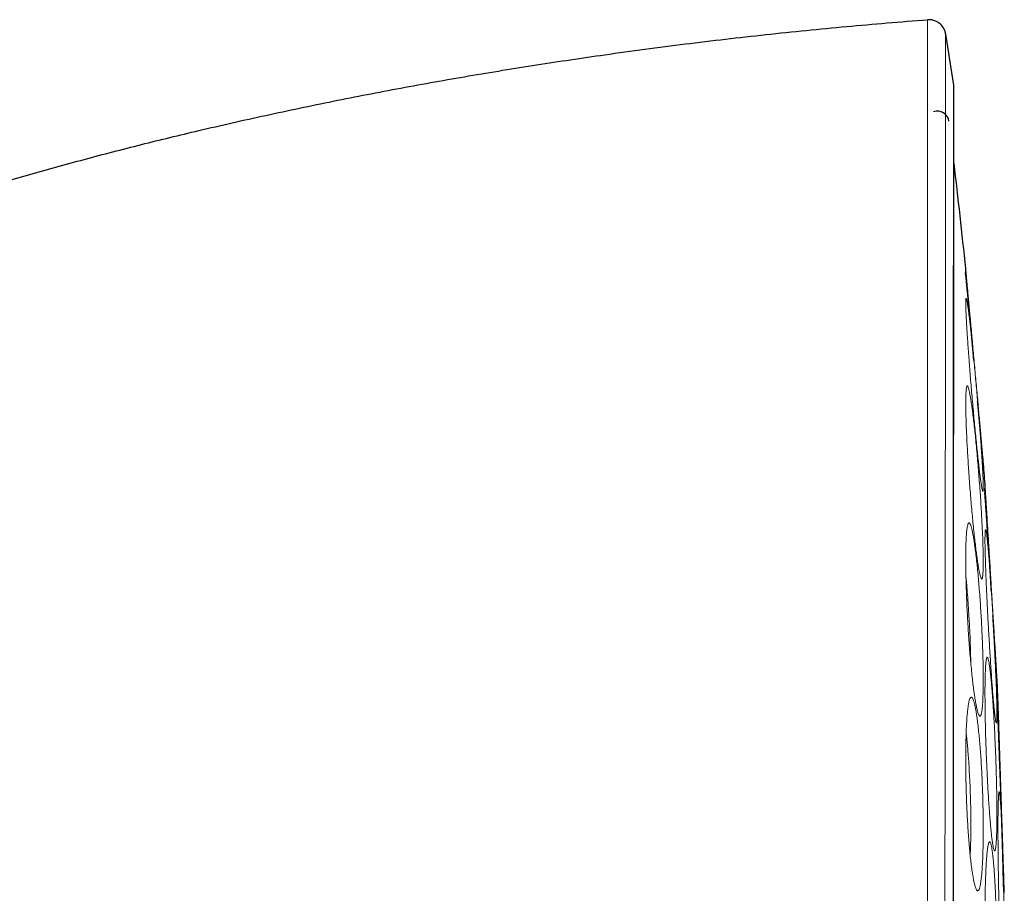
# Model space of a CAD drawing. Header units: millimetres. Extents: x 8 to 1329, y 12 to 1074.
# Tile 526 of 619: x 1026 to 1043, y 952 to 967. Entities that reach past the tile are written whole.
import ezdxf

# ---------------------------------------------------------------- set-up
doc = ezdxf.new("R2010")
doc.units = ezdxf.units.MM

msp = doc.modelspace()

# ---------------------------------------------------------------- linework, layer by layer
at = {"color": 7, "linetype": 'Continuous', "lineweight": 30}
for p, q in [((1042.999, 958.888), (1042.999, 958.888)), ((1043.225, 955.136), (1043.225, 955.136))]:
    msp.add_line(p, q, dxfattribs=at)
at = {"color": 252, "linetype": 'Continuous', "lineweight": 0, "flags": 128}
msp.add_lwpolyline([(1042, 951.399), (1041.999, 952.555), (1041.999, 953.695), (1041.999, 954.816), (1041.999, 955.912), (1041.998, 956.98), (1041.998, 958.013), (1041.998, 959.008), (1041.998, 959.96), (1041.998, 960.866), (1041.998, 961.722), (1041.998, 962.523), (1041.998, 963.266), (1041.998, 963.949), (1041.998, 964.568), (1041.998, 965.121), (1041.998, 965.605), (1041.998, 966.018), (1041.998, 966.359), (1041.998, 966.624), (1041.998, 966.814), (1041.998, 966.929), (1041.998, 966.968), (1041.998, 966.968)], dxfattribs=at)
at = {"color": 7, "linetype": 'Continuous', "lineweight": 30}
for centre, radius, start, end in [((933.71, 949.202), 110.01, 8.69229, 9.1611), ((1042.174, 965.176), 0.2, 7.069, 110.0452), ((913.361, 949.202), 130, 5.93279, 6.74633), ((913.361, 949.202), 130, 4.27315, 4.4495), ((913.361, 949.202), 130, 2.61611, 2.78945)]:
    msp.add_arc(centre, radius, start, end, dxfattribs=at)
for points, knots in [([(1009.961, 923.291), (1009.959, 924.067), (1009.954, 925.62), (1009.919, 927.948), (1009.863, 930.275), (1009.782, 932.602), (1009.685, 934.721), (1009.581, 936.632), (1009.475, 938.336), (1009.37, 939.806), (1009.277, 941.042), (1009.206, 942.046), (1009.144, 943.051), (1009.103, 943.934), (1009.08, 944.696), (1009.07, 945.336), (1009.072, 945.976), (1009.086, 946.615), (1009.114, 947.255), (1009.157, 947.893), (1009.218, 948.531), (1009.293, 949.146), (1009.384, 949.736), (1009.487, 950.302), (1009.607, 950.864), (1009.745, 951.422), (1009.9, 951.976), (1010.075, 952.523), (1010.26, 953.043), (1010.451, 953.534), (1010.647, 953.998), (1010.857, 954.455), (1011.08, 954.906), (1011.317, 955.349), (1011.569, 955.785), (1011.833, 956.213), (1012.106, 956.616), (1012.384, 956.993), (1012.667, 957.345), (1012.965, 957.685), (1013.277, 958.012), (1013.603, 958.325), (1013.941, 958.624), (1014.298, 958.916), (1014.674, 959.197), (1015.067, 959.47), (1015.467, 959.731), (1015.874, 959.981), (1016.287, 960.222), (1016.784, 960.499), (1017.368, 960.807), (1018.04, 961.144), (1018.733, 961.479), (1019.448, 961.807), (1020.186, 962.128), (1020.93, 962.435), (1021.679, 962.729), (1022.502, 963.035), (1023.401, 963.352), (1024.376, 963.674), (1025.357, 963.979), (1026.342, 964.268), (1027.332, 964.541), (1028.325, 964.799), (1029.378, 965.055), (1030.491, 965.308), (1031.663, 965.554), (1032.839, 965.782), (1034.018, 965.992), (1035.2, 966.185), (1036.455, 966.372), (1037.784, 966.55), (1039.186, 966.713), (1040.591, 966.855), (1041.529, 966.931), (1041.998, 966.969)], [0, 0, 0, 0, 0.035125, 0.070248, 0.10537, 0.140493, 0.17562, 0.201379, 0.227131, 0.252874, 0.268051, 0.28324, 0.298431, 0.313615, 0.323273, 0.332926, 0.342576, 0.352224, 0.361875, 0.371532, 0.381201, 0.390871, 0.399551, 0.408226, 0.416898, 0.425568, 0.434237, 0.44291, 0.451585, 0.459177, 0.466767, 0.474357, 0.481945, 0.489532, 0.49712, 0.50471, 0.5123, 0.519114, 0.525928, 0.532742, 0.539557, 0.546371, 0.553186, 0.560001, 0.567217, 0.574429, 0.581637, 0.588844, 0.596054, 0.603267, 0.614607, 0.625947, 0.637279, 0.649418, 0.661555, 0.673694, 0.685835, 0.697978, 0.713469, 0.728962, 0.744453, 0.75994, 0.775425, 0.79091, 0.806397, 0.824467, 0.842538, 0.860609, 0.878678, 0.896746, 0.914814, 0.93611, 0.957407, 0.978704, 1, 1, 1, 1]), ([(1042.317, 966.717), (1042.312, 966.738), (1042.303, 966.779), (1042.276, 966.828), (1042.249, 966.864), (1042.221, 966.892), (1042.187, 966.92), (1042.138, 966.947), (1042.073, 966.968), (1042.024, 966.968), (1041.998, 966.968)], [0, 0, 0, 0, 0.1493338, 0.2766439, 0.3761606, 0.4501412, 0.5449783, 0.6713213, 0.8255127, 1, 1, 1, 1]), ([(1042.445, 944.344), (1042.445, 944.412), (1042.446, 944.666), (1042.446, 945.111), (1042.446, 945.679), (1042.447, 946.24), (1042.447, 946.793), (1042.447, 947.336), (1042.447, 947.88), (1042.448, 948.426), (1042.448, 948.984), (1042.448, 949.555), (1042.449, 950.136), (1042.449, 950.717), (1042.45, 951.295), (1042.45, 951.87), (1042.45, 952.43), (1042.451, 952.976), (1042.451, 953.507), (1042.451, 954.032), (1042.451, 954.553), (1042.452, 955.079), (1042.452, 955.609), (1042.452, 956.142), (1042.453, 956.667), (1042.453, 957.182), (1042.453, 957.686), (1042.454, 958.17), (1042.454, 958.634), (1042.454, 959.079), (1042.454, 959.512), (1042.455, 959.935), (1042.455, 960.354), (1042.455, 960.769), (1042.455, 961.178), (1042.456, 961.573), (1042.456, 961.952), (1042.456, 962.315), (1042.456, 962.655), (1042.457, 962.973), (1042.457, 963.27), (1042.457, 963.551), (1042.457, 963.818), (1042.457, 964.045), (1042.457, 964.236), (1042.457, 964.397), (1042.458, 964.548), (1042.458, 964.692), (1042.458, 964.826), (1042.458, 964.951), (1042.458, 965.065), (1042.458, 965.151), (1042.458, 965.214), (1042.458, 965.258), (1042.458, 965.3), (1042.458, 965.34), (1042.458, 965.376), (1042.458, 965.411), (1042.458, 965.445), (1042.458, 965.48), (1042.458, 965.517), (1042.458, 965.554), (1042.458, 965.59), (1042.458, 965.625), (1042.457, 965.658), (1042.457, 965.689), (1042.457, 965.715), (1042.457, 965.735), (1042.457, 965.743), (1042.457, 965.746)], [0, 0, 0, 0, 0.007082, 0.026384, 0.045691, 0.064981, 0.083126, 0.10123, 0.119316, 0.137402, 0.155506, 0.174738, 0.19402, 0.213294, 0.23254, 0.251769, 0.270987, 0.2891, 0.307214, 0.325331, 0.343453, 0.361586, 0.380843, 0.400145, 0.419467, 0.438743, 0.457989, 0.477216, 0.495332, 0.513445, 0.531562, 0.54968, 0.567804, 0.587039, 0.606299, 0.625589, 0.64485, 0.664064, 0.683254, 0.701343, 0.719437, 0.737557, 0.755727, 0.773932, 0.786865, 0.79979, 0.812701, 0.825589, 0.838444, 0.851287, 0.863921, 0.876082, 0.882005, 0.887808, 0.893491, 0.899054, 0.904661, 0.909654, 0.91524, 0.921419, 0.928189, 0.935552, 0.943507, 0.952052, 0.961188, 0.970912, 0.981224, 0.991922, 1, 1, 1, 1]), ([(1042.446, 949.202), (1042.446, 949.237), (1042.447, 949.318), (1042.447, 949.451), (1042.447, 949.611), (1042.447, 949.797), (1042.447, 950.009), (1042.447, 950.242), (1042.447, 950.494), (1042.448, 950.765), (1042.448, 951.058), (1042.448, 951.374), (1042.449, 951.712), (1042.449, 951.991), (1042.449, 952.206), (1042.449, 952.35), (1042.449, 952.497), (1042.449, 952.647), (1042.45, 952.797), (1042.45, 952.932), (1042.45, 953.203), (1042.45, 953.608), (1042.451, 954.152), (1042.451, 954.677), (1042.452, 955.181), (1042.452, 955.683), (1042.452, 956.191), (1042.452, 956.72), (1042.453, 957.252), (1042.453, 957.783), (1042.453, 958.302), (1042.453, 958.839), (1042.453, 959.39), (1042.454, 959.951), (1042.454, 960.492), (1042.454, 961.015), (1042.454, 961.518), (1042.454, 962), (1042.454, 962.457), (1042.455, 962.887), (1042.455, 963.288), (1042.455, 963.659), (1042.455, 964.001), (1042.455, 964.315), (1042.456, 964.524), (1042.456, 964.649), (1042.456, 964.701), (1042.456, 964.752), (1042.456, 964.802), (1042.456, 964.851), (1042.456, 964.894), (1042.456, 964.927), (1042.456, 964.96), (1042.456, 964.998), (1042.456, 965.048), (1042.456, 965.104), (1042.456, 965.164), (1042.456, 965.23), (1042.456, 965.297), (1042.456, 965.366), (1042.456, 965.435), (1042.456, 965.503), (1042.456, 965.568), (1042.456, 965.63), (1042.456, 965.687), (1042.457, 965.738), (1042.457, 965.781), (1042.457, 965.811), (1042.457, 965.824), (1042.457, 965.827), (1042.457, 965.827), (1042.457, 965.827), (1042.457, 965.827), (1042.457, 965.827)], [0, 0, 0, 0, 0.004097, 0.009201, 0.01531, 0.022426, 0.030548, 0.039675, 0.049179, 0.059574, 0.070857, 0.08303, 0.096091, 0.110041, 0.115533, 0.121151, 0.126896, 0.132766, 0.138763, 0.144539, 0.148629, 0.170756, 0.19257, 0.213745, 0.234281, 0.254179, 0.275921, 0.298139, 0.321599, 0.345057, 0.368513, 0.391967, 0.419606, 0.447243, 0.474877, 0.50251, 0.530644, 0.558776, 0.586867, 0.614906, 0.642944, 0.67048, 0.698013, 0.725544, 0.753072, 0.758565, 0.764059, 0.769552, 0.775045, 0.780538, 0.786031, 0.789917, 0.792272, 0.797755, 0.803982, 0.810953, 0.819249, 0.828398, 0.838401, 0.849259, 0.860971, 0.873537, 0.886957, 0.901231, 0.916359, 0.932342, 0.950909, 0.97051, 0.988613, 0.996833, 0.997921, 0.999011, 1, 1, 1, 1]), ([(1042.456, 965.762), (1042.457, 965.773), (1042.46, 965.795), (1042.458, 965.816), (1042.457, 965.827)], [0, 0, 0, 0, 0.506616, 1, 1, 1, 1]), ([(1042.458, 965.497), (1042.458, 965.499), (1042.458, 965.515), (1042.458, 965.543), (1042.458, 965.581), (1042.458, 965.617), (1042.458, 965.652), (1042.457, 965.684), (1042.457, 965.712), (1042.457, 965.735), (1042.457, 965.752), (1042.456, 965.762), (1042.456, 965.763), (1042.456, 965.763)], [0, 0, 0, 0, 0.0109989, 0.0865547, 0.1681816, 0.255866, 0.349592, 0.4493402, 0.5550882, 0.6647626, 0.7801785, 0.9014916, 1, 1, 1, 1]), ([(1042.662, 962.55), (1042.664, 962.566), (1042.667, 962.604), (1042.665, 962.626), (1042.664, 962.639)], [0, 0, 0, 0, 0.420857, 1, 1, 1, 1]), ([(1042.806, 961.048), (1042.806, 961.049), (1042.801, 961.1), (1042.793, 961.192), (1042.781, 961.325), (1042.769, 961.453), (1042.756, 961.59), (1042.745, 961.715), (1042.734, 961.826), (1042.725, 961.923), (1042.716, 962.02), (1042.707, 962.114), (1042.698, 962.204), (1042.69, 962.289), (1042.682, 962.367), (1042.675, 962.436), (1042.669, 962.492), (1042.664, 962.535), (1042.661, 962.562), (1042.66, 962.566), (1042.659, 962.568)], [0, 0, 0, 0, 0.000916, 0.06392, 0.113162, 0.16766, 0.227401, 0.292364, 0.338594, 0.387163, 0.438078, 0.49134, 0.546952, 0.604925, 0.665288, 0.728105, 0.793256, 0.86039, 0.92955, 1, 1, 1, 1]), ([(1042.949, 959.361), (1042.949, 959.361), (1042.95, 959.36), (1042.951, 959.367), (1042.951, 959.386), (1042.949, 959.425), (1042.945, 959.486), (1042.939, 959.561), (1042.932, 959.648), (1042.924, 959.742), (1042.915, 959.842), (1042.906, 959.945), (1042.897, 960.05), (1042.887, 960.158), (1042.878, 960.251), (1042.873, 960.31), (1042.871, 960.33)], [0, 0, 0, 0, 0.008544, 0.078802, 0.147431, 0.247323, 0.343441, 0.435094, 0.522313, 0.605118, 0.683489, 0.757396, 0.827469, 0.896458, 0.964701, 1, 1, 1, 1]), ([(1042.969, 959.287), (1042.967, 959.3), (1042.965, 959.322), (1042.955, 959.359), (1042.951, 959.375)], [0, 0, 0, 0, 0.579338, 1, 1, 1, 1]), ([(1042.997, 958.787), (1042.998, 958.795), (1043, 958.824), (1043, 958.859), (1043, 958.878), (1042.999, 958.888)], [0, 0, 0, 0, 0.156853, 0.575565, 1, 1, 1, 1]), ([(1043.111, 957.022), (1043.109, 957.054), (1043.105, 957.13), (1043.097, 957.254), (1043.088, 957.395), (1043.078, 957.545), (1043.068, 957.702), (1043.058, 957.863), (1043.048, 958.025), (1043.039, 958.166), (1043.031, 958.285), (1043.025, 958.384), (1043.019, 958.477), (1043.013, 958.563), (1043.008, 958.64), (1043.003, 958.706), (1043, 958.758), (1042.997, 958.798), (1042.995, 958.811), (1042.995, 958.818)], [0, 0, 0, 0, 0.037743, 0.088378, 0.143035, 0.20176, 0.264644, 0.331398, 0.401814, 0.475934, 0.527429, 0.580577, 0.635377, 0.691838, 0.749994, 0.809879, 0.87151, 0.934895, 1, 1, 1, 1]), ([(1043.074, 957.61), (1043.072, 957.643), (1043.067, 957.724), (1043.059, 957.853), (1043.049, 957.998), (1043.039, 958.143), (1043.03, 958.284), (1043.022, 958.401), (1043.015, 958.497), (1043.01, 958.574), (1043.005, 958.642), (1043, 958.701), (1042.998, 958.73), (1042.996, 958.745)], [0, 0, 0, 0, 0.06158, 0.152902, 0.250668, 0.354437, 0.463862, 0.578979, 0.658907, 0.741344, 0.826278, 0.91371, 1, 1, 1, 1]), ([(1043.187, 955.607), (1043.188, 955.607), (1043.188, 955.606), (1043.189, 955.617), (1043.189, 955.639), (1043.188, 955.67), (1043.186, 955.716), (1043.184, 955.78), (1043.179, 955.864), (1043.175, 955.957), (1043.169, 956.055), (1043.164, 956.156), (1043.158, 956.256), (1043.152, 956.355), (1043.146, 956.45), (1043.142, 956.53), (1043.139, 956.578), (1043.138, 956.595)], [0, 0, 0, 0, 0.035311, 0.106395, 0.175382, 0.242298, 0.307145, 0.400515, 0.489185, 0.57304, 0.651967, 0.725875, 0.794711, 0.858453, 0.917104, 0.970651, 1, 1, 1, 1]), ([(1043.193, 955.597), (1043.193, 955.602), (1043.193, 955.613), (1043.192, 955.642), (1043.19, 955.682), (1043.188, 955.731), (1043.185, 955.787), (1043.18, 955.861), (1043.175, 955.954), (1043.17, 956.047), (1043.166, 956.109), (1043.165, 956.129)], [0, 0, 0, 0, 0.1168875, 0.2306409, 0.3412693, 0.448809, 0.5532864, 0.6541845, 0.7986603, 0.9351971, 1, 1, 1, 1]), ([(1043.207, 955.529), (1043.206, 955.538), (1043.204, 955.557), (1043.199, 955.592), (1043.194, 955.619), (1043.193, 955.627)], [0, 0, 0, 0, 0.427864, 0.850503, 1, 1, 1, 1]), ([(1043.217, 954.986), (1043.219, 955.009), (1043.223, 955.056), (1043.226, 955.106), (1043.225, 955.125), (1043.225, 955.135)], [0, 0, 0, 0, 0.32851, 0.661968, 1, 1, 1, 1]), ([(1043.263, 953.856), (1043.262, 953.899), (1043.258, 953.99), (1043.253, 954.128), (1043.248, 954.272), (1043.243, 954.414), (1043.237, 954.553), (1043.233, 954.669), (1043.229, 954.762), (1043.226, 954.836), (1043.223, 954.902), (1043.22, 954.956), (1043.218, 954.982), (1043.218, 954.993)], [0, 0, 0, 0, 0.080158, 0.170958, 0.268161, 0.371326, 0.480106, 0.594537, 0.673982, 0.755917, 0.840328, 0.927216, 1, 1, 1, 1]), ([(1043.319, 952.062), (1043.318, 952.072), (1043.318, 952.108), (1043.316, 952.18), (1043.314, 952.276), (1043.311, 952.374), (1043.308, 952.473), (1043.306, 952.571), (1043.303, 952.665), (1043.3, 952.755), (1043.297, 952.839), (1043.295, 952.921), (1043.292, 953.008), (1043.289, 953.105), (1043.285, 953.214), (1043.281, 953.334), (1043.276, 953.466), (1043.272, 953.607), (1043.267, 953.758), (1043.261, 953.916), (1043.256, 954.079), (1043.25, 954.243), (1043.245, 954.386), (1043.241, 954.507), (1043.237, 954.608), (1043.234, 954.704), (1043.23, 954.793), (1043.227, 954.872), (1043.225, 954.941), (1043.222, 954.997), (1043.221, 955.04), (1043.22, 955.056), (1043.219, 955.063)], [0, 0, 0, 0, 0.016119, 0.054912, 0.091428, 0.125624, 0.157475, 0.18697, 0.21411, 0.238889, 0.261308, 0.281771, 0.303903, 0.328572, 0.355784, 0.385543, 0.417858, 0.452741, 0.490224, 0.530363, 0.572975, 0.617929, 0.665252, 0.698133, 0.732072, 0.767068, 0.803129, 0.840275, 0.878529, 0.917901, 0.958399, 1, 1, 1, 1]), ([(1043.325, 951.841), (1043.325, 951.847), (1043.325, 951.859), (1043.324, 951.892), (1043.323, 951.934), (1043.322, 951.986), (1043.321, 952.045), (1043.318, 952.121), (1043.316, 952.217), (1043.313, 952.305), (1043.312, 952.36), (1043.311, 952.371)], [0, 0, 0, 0, 0.120134, 0.237032, 0.350705, 0.461193, 0.568523, 0.672167, 0.820557, 0.960775, 1, 1, 1, 1]), ([(1043.335, 951.771), (1043.335, 951.78), (1043.334, 951.8), (1043.33, 951.836), (1043.325, 951.865), (1043.325, 951.871)], [0, 0, 0, 0, 0.440517, 0.87561, 1, 1, 1, 1])]:
    msp.add_open_spline(points, degree=3, knots=knots, dxfattribs=at)
at = {"color": 252, "linetype": 'Continuous', "lineweight": 0}
for points, knots in [([(1042.3, 949.202), (1042.301, 949.958), (1042.302, 951.471), (1042.305, 953.7), (1042.307, 955.856), (1042.308, 957.901), (1042.31, 959.801), (1042.311, 961.526), (1042.312, 963.044), (1042.313, 964.331), (1042.314, 965.362), (1042.314, 966.129), (1042.315, 966.58), (1042.315, 966.769), (1042.315, 966.72), (1042.315, 966.716)], [0, 0, 0, 0, 0.082243, 0.164536, 0.246884, 0.329293, 0.41177, 0.494319, 0.576948, 0.659661, 0.742464, 0.825364, 0.908366, 0.991477, 1, 1, 1, 1]), ([(1042.677, 962.497), (1042.675, 962.518), (1042.672, 962.56), (1042.668, 962.603), (1042.665, 962.63), (1042.664, 962.642), (1042.664, 962.639), (1042.664, 962.639)], [0, 0, 0, 0, 0.2367541, 0.4715747, 0.7060176, 0.941627, 1, 1, 1, 1]), ([(1042.969, 959.287), (1042.969, 959.288), (1042.969, 959.288), (1042.967, 959.308), (1042.964, 959.344), (1042.959, 959.396), (1042.953, 959.463), (1042.945, 959.544), (1042.937, 959.639), (1042.927, 959.747), (1042.916, 959.866), (1042.904, 959.996), (1042.892, 960.135), (1042.879, 960.281), (1042.865, 960.435), (1042.85, 960.595), (1042.835, 960.757), (1042.82, 960.921), (1042.805, 961.086), (1042.791, 961.25), (1042.776, 961.411), (1042.762, 961.568), (1042.748, 961.719), (1042.735, 961.862), (1042.723, 961.997), (1042.711, 962.122), (1042.701, 962.236), (1042.692, 962.337), (1042.684, 962.426), (1042.679, 962.473), (1042.677, 962.497)], [0, 0, 0, 0, 0.027536, 0.063367, 0.09927, 0.135559, 0.171403, 0.207224, 0.243478, 0.279336, 0.315056, 0.351186, 0.387473, 0.422997, 0.458918, 0.495589, 0.531253, 0.566943, 0.60322, 0.639659, 0.675314, 0.71125, 0.747809, 0.783749, 0.819581, 0.855675, 0.891985, 0.927917, 0.963833, 1, 1, 1, 1]), ([(1042.7, 961.989), (1042.697, 962.008), (1042.69, 962.048), (1042.683, 962.088), (1042.676, 962.113), (1042.671, 962.121), (1042.667, 962.114), (1042.665, 962.09), (1042.664, 962.051), (1042.665, 961.996), (1042.667, 961.926), (1042.67, 961.841), (1042.675, 961.744), (1042.681, 961.633), (1042.689, 961.511), (1042.698, 961.379), (1042.708, 961.238), (1042.719, 961.089), (1042.731, 960.933), (1042.743, 960.773), (1042.757, 960.611), (1042.771, 960.446), (1042.786, 960.28), (1042.8, 960.116), (1042.815, 959.957), (1042.83, 959.802), (1042.845, 959.652), (1042.86, 959.509), (1042.874, 959.378), (1042.887, 959.256), (1042.9, 959.144), (1042.912, 959.045), (1042.924, 958.961), (1042.934, 958.89), (1042.943, 958.834), (1042.951, 958.793), (1042.957, 958.768), (1042.962, 958.76), (1042.966, 958.767), (1042.968, 958.791), (1042.969, 958.83), (1042.969, 958.886), (1042.967, 958.956), (1042.963, 959.04), (1042.958, 959.138), (1042.952, 959.248), (1042.944, 959.37), (1042.936, 959.501), (1042.926, 959.642), (1042.915, 959.791), (1042.903, 959.946), (1042.89, 960.104), (1042.876, 960.268), (1042.862, 960.433), (1042.848, 960.597), (1042.833, 960.759), (1042.818, 960.92), (1042.803, 961.077), (1042.788, 961.226), (1042.774, 961.367), (1042.76, 961.501), (1042.746, 961.624), (1042.733, 961.736), (1042.721, 961.834), (1042.71, 961.92), (1042.703, 961.966), (1042.7, 961.989)], [0, 0, 0, 0, 0.015683, 0.031247, 0.046804, 0.062466, 0.07819, 0.09378, 0.109334, 0.124954, 0.14066, 0.156243, 0.171806, 0.187454, 0.20317, 0.218746, 0.234301, 0.249955, 0.265767, 0.281359, 0.296873, 0.312448, 0.328409, 0.344039, 0.359492, 0.374919, 0.390959, 0.406614, 0.422039, 0.437383, 0.453354, 0.468983, 0.484435, 0.499872, 0.51574, 0.531341, 0.546872, 0.562537, 0.578296, 0.593814, 0.609326, 0.625069, 0.640805, 0.656313, 0.671819, 0.687544, 0.703157, 0.718657, 0.734225, 0.750037, 0.765474, 0.780934, 0.79657, 0.81254, 0.827898, 0.843333, 0.858997, 0.875042, 0.890461, 0.905918, 0.921558, 0.937533, 0.953093, 0.968602, 0.984194, 1, 1, 1, 1]), ([(1042.732, 960.478), (1042.728, 960.498), (1042.72, 960.536), (1042.709, 960.573), (1042.699, 960.596), (1042.69, 960.602), (1042.682, 960.592), (1042.676, 960.566), (1042.671, 960.524), (1042.667, 960.466), (1042.665, 960.394), (1042.664, 960.307), (1042.665, 960.208), (1042.667, 960.095), (1042.671, 959.972), (1042.676, 959.838), (1042.682, 959.696), (1042.69, 959.546), (1042.699, 959.389), (1042.709, 959.229), (1042.72, 959.066), (1042.732, 958.9), (1042.745, 958.734), (1042.758, 958.571), (1042.772, 958.412), (1042.787, 958.257), (1042.802, 958.107), (1042.817, 957.966), (1042.832, 957.836), (1042.846, 957.716), (1042.861, 957.606), (1042.875, 957.508), (1042.889, 957.426), (1042.901, 957.358), (1042.914, 957.304), (1042.925, 957.265), (1042.935, 957.243), (1042.944, 957.238), (1042.951, 957.247), (1042.958, 957.273), (1042.963, 957.315), (1042.966, 957.373), (1042.969, 957.445), (1042.969, 957.532), (1042.968, 957.631), (1042.966, 957.744), (1042.963, 957.868), (1042.958, 958.001), (1042.951, 958.143), (1042.943, 958.293), (1042.935, 958.449), (1042.925, 958.609), (1042.913, 958.773), (1042.901, 958.937), (1042.889, 959.102), (1042.875, 959.263), (1042.861, 959.424), (1042.846, 959.579), (1042.832, 959.728), (1042.817, 959.867), (1042.802, 960), (1042.787, 960.121), (1042.772, 960.231), (1042.758, 960.328), (1042.745, 960.412), (1042.736, 960.456), (1042.732, 960.478)], [0, 0, 0, 0, 0.015638, 0.031177, 0.046745, 0.062467, 0.078187, 0.093771, 0.109325, 0.124955, 0.140657, 0.156241, 0.171807, 0.187455, 0.203127, 0.218696, 0.23427, 0.249956, 0.265669, 0.281238, 0.296789, 0.312447, 0.328311, 0.343913, 0.359401, 0.374918, 0.390948, 0.406599, 0.422027, 0.437383, 0.453437, 0.4691, 0.484527, 0.499871, 0.515834, 0.531485, 0.546994, 0.562534, 0.57832, 0.593863, 0.609373, 0.625064, 0.64083, 0.656339, 0.67183, 0.68754, 0.703265, 0.718782, 0.734303, 0.750036, 0.765583, 0.781069, 0.796665, 0.81254, 0.827916, 0.843357, 0.859014, 0.875041, 0.890388, 0.905817, 0.921481, 0.937532, 0.953001, 0.968472, 0.984089, 1, 1, 1, 1]), ([(1043.053, 958.02), (1043.05, 958.067), (1043.044, 958.162), (1043.036, 958.293), (1043.029, 958.414), (1043.022, 958.524), (1043.016, 958.621), (1043.011, 958.704), (1043.006, 958.773), (1043.003, 958.826), (1043.001, 958.864), (1042.999, 958.885), (1042.999, 958.887), (1042.999, 958.888)], [0, 0, 0, 0, 0.092415, 0.18472, 0.277632, 0.371852, 0.464458, 0.556722, 0.649219, 0.7425, 0.834828, 0.927419, 1, 1, 1, 1]), ([(1042.772, 958.101), (1042.767, 958.119), (1042.758, 958.157), (1042.744, 958.193), (1042.731, 958.214), (1042.719, 958.219), (1042.708, 958.207), (1042.698, 958.18), (1042.689, 958.137), (1042.682, 958.078), (1042.675, 958.004), (1042.67, 957.917), (1042.667, 957.816), (1042.665, 957.702), (1042.664, 957.578), (1042.665, 957.443), (1042.667, 957.3), (1042.671, 957.149), (1042.676, 956.992), (1042.682, 956.831), (1042.69, 956.668), (1042.699, 956.502), (1042.709, 956.336), (1042.72, 956.173), (1042.732, 956.014), (1042.745, 955.859), (1042.759, 955.71), (1042.773, 955.57), (1042.787, 955.44), (1042.802, 955.32), (1042.817, 955.211), (1042.832, 955.114), (1042.847, 955.033), (1042.862, 954.966), (1042.876, 954.913), (1042.889, 954.876), (1042.902, 954.856), (1042.914, 954.851), (1042.925, 954.862), (1042.935, 954.89), (1042.944, 954.933), (1042.952, 954.993), (1042.958, 955.066), (1042.963, 955.153), (1042.966, 955.254), (1042.969, 955.368), (1042.969, 955.493), (1042.968, 955.627), (1042.966, 955.771), (1042.962, 955.922), (1042.957, 956.078), (1042.951, 956.239), (1042.943, 956.403), (1042.934, 956.568), (1042.924, 956.732), (1042.913, 956.894), (1042.901, 957.054), (1042.888, 957.209), (1042.875, 957.356), (1042.861, 957.495), (1042.846, 957.627), (1042.831, 957.748), (1042.816, 957.857), (1042.801, 957.952), (1042.786, 958.035), (1042.777, 958.079), (1042.772, 958.101)], [0, 0, 0, 0, 0.015553, 0.031055, 0.046646, 0.062467, 0.078156, 0.09372, 0.109281, 0.124957, 0.140659, 0.156241, 0.171806, 0.187457, 0.203117, 0.218688, 0.234267, 0.249957, 0.26561, 0.281168, 0.296744, 0.312448, 0.328203, 0.343779, 0.359306, 0.374918, 0.390867, 0.406494, 0.42195, 0.437383, 0.453456, 0.469126, 0.484548, 0.499871, 0.515933, 0.531626, 0.547108, 0.562533, 0.5784, 0.593991, 0.609484, 0.625062, 0.640842, 0.656367, 0.671856, 0.687536, 0.703314, 0.718832, 0.734327, 0.750034, 0.765706, 0.781214, 0.79676, 0.812539, 0.82801, 0.843476, 0.859099, 0.875042, 0.890379, 0.905806, 0.921472, 0.937532, 0.952912, 0.968349, 0.983993, 1, 1, 1, 1]), ([(1043.096, 957.247), (1043.093, 957.284), (1043.088, 957.359), (1043.08, 957.464), (1043.072, 957.564), (1043.064, 957.658), (1043.056, 957.752), (1043.048, 957.841), (1043.039, 957.922), (1043.032, 957.988), (1043.025, 958.04), (1043.018, 958.076), (1043.013, 958.096), (1043.008, 958.099), (1043.004, 958.087), (1043.002, 958.058), (1043, 958.014), (1042.999, 957.954), (1042.999, 957.879), (1043, 957.79), (1043.003, 957.688), (1043.006, 957.574), (1043.01, 957.449), (1043.015, 957.313), (1043.021, 957.17), (1043.027, 957.019), (1043.035, 956.861), (1043.043, 956.699), (1043.051, 956.535), (1043.06, 956.37), (1043.07, 956.205), (1043.08, 956.04), (1043.09, 955.879), (1043.1, 955.727), (1043.11, 955.579), (1043.12, 955.439), (1043.13, 955.308), (1043.14, 955.19), (1043.149, 955.084), (1043.158, 954.989), (1043.167, 954.907), (1043.174, 954.842), (1043.181, 954.791), (1043.188, 954.755), (1043.193, 954.735), (1043.198, 954.732), (1043.201, 954.745), (1043.204, 954.772), (1043.206, 954.816), (1043.207, 954.876), (1043.207, 954.951), (1043.205, 955.04), (1043.203, 955.141), (1043.2, 955.255), (1043.196, 955.38), (1043.191, 955.515), (1043.185, 955.658), (1043.179, 955.809), (1043.171, 955.966), (1043.163, 956.126), (1043.155, 956.288), (1043.146, 956.455), (1043.137, 956.61), (1043.129, 956.751), (1043.121, 956.878), (1043.113, 957.003), (1043.104, 957.127), (1043.099, 957.207), (1043.096, 957.247)], [0, 0, 0, 0, 0.0123, 0.024643, 0.037101, 0.049749, 0.062663, 0.078177, 0.093675, 0.10928, 0.125114, 0.14077, 0.156329, 0.171891, 0.187549, 0.203262, 0.218854, 0.234408, 0.250008, 0.265707, 0.281295, 0.296858, 0.312482, 0.328192, 0.343774, 0.359328, 0.37496, 0.390788, 0.406389, 0.421894, 0.437432, 0.453548, 0.469254, 0.484704, 0.500049, 0.516267, 0.531983, 0.547354, 0.562526, 0.578615, 0.594283, 0.609693, 0.625006, 0.640862, 0.656418, 0.671883, 0.68748, 0.703232, 0.7187, 0.734171, 0.749938, 0.76566, 0.781126, 0.796613, 0.812385, 0.827894, 0.843346, 0.858935, 0.87485, 0.890121, 0.905522, 0.921205, 0.937327, 0.949548, 0.961849, 0.974305, 0.986995, 1, 1, 1, 1]), ([(1043.207, 955.528), (1043.207, 955.528), (1043.207, 955.526), (1043.206, 955.535), (1043.205, 955.56), (1043.202, 955.602), (1043.198, 955.66), (1043.194, 955.733), (1043.189, 955.819), (1043.183, 955.918), (1043.176, 956.031), (1043.168, 956.147), (1043.161, 956.261), (1043.155, 956.371), (1043.147, 956.488), (1043.14, 956.611), (1043.131, 956.747), (1043.122, 956.897), (1043.112, 957.058), (1043.102, 957.225), (1043.092, 957.391), (1043.082, 957.555), (1043.072, 957.714), (1043.062, 957.871), (1043.056, 957.97), (1043.053, 958.02)], [0, 0, 0, 0, 0.006444, 0.054298, 0.101021, 0.14747, 0.194483, 0.242847, 0.289599, 0.336318, 0.383571, 0.431914, 0.468861, 0.506017, 0.54361, 0.58188, 0.621077, 0.667248, 0.713867, 0.761378, 0.810255, 0.857075, 0.904016, 0.951511, 1, 1, 1, 1]), ([(1042.752, 955.786), (1042.752, 955.802), (1042.751, 955.86), (1042.748, 955.967), (1042.744, 956.104), (1042.739, 956.246), (1042.732, 956.39), (1042.723, 956.552), (1042.712, 956.729), (1042.699, 956.919), (1042.685, 957.087), (1042.675, 957.204), (1042.669, 957.259), (1042.668, 957.273)], [0, 0, 0, 0, 0.037134, 0.130291, 0.223651, 0.317319, 0.41085, 0.504045, 0.627969, 0.751744, 0.875538, 0.96855, 1, 1, 1, 1]), ([(1043.141, 955.033), (1043.139, 955.07), (1043.134, 955.143), (1043.126, 955.248), (1043.118, 955.348), (1043.11, 955.442), (1043.101, 955.528), (1043.093, 955.605), (1043.085, 955.672), (1043.077, 955.731), (1043.069, 955.781), (1043.061, 955.824), (1043.052, 955.857), (1043.044, 955.876), (1043.036, 955.879), (1043.028, 955.865), (1043.022, 955.836), (1043.016, 955.791), (1043.011, 955.73), (1043.006, 955.654), (1043.003, 955.564), (1043.001, 955.462), (1042.999, 955.348), (1042.999, 955.223), (1043, 955.089), (1043.001, 954.945), (1043.004, 954.793), (1043.008, 954.634), (1043.012, 954.471), (1043.017, 954.307), (1043.024, 954.142), (1043.031, 953.976), (1043.038, 953.812), (1043.047, 953.653), (1043.056, 953.499), (1043.065, 953.351), (1043.075, 953.211), (1043.085, 953.08), (1043.095, 952.963), (1043.105, 952.856), (1043.115, 952.761), (1043.125, 952.68), (1043.135, 952.616), (1043.144, 952.566), (1043.154, 952.53), (1043.162, 952.511), (1043.17, 952.509), (1043.178, 952.523), (1043.184, 952.552), (1043.19, 952.597), (1043.195, 952.657), (1043.2, 952.733), (1043.203, 952.822), (1043.205, 952.924), (1043.207, 953.038), (1043.207, 953.165), (1043.206, 953.301), (1043.205, 953.444), (1043.202, 953.596), (1043.198, 953.753), (1043.194, 953.914), (1043.189, 954.077), (1043.182, 954.243), (1043.175, 954.407), (1043.168, 954.57), (1043.16, 954.728), (1043.151, 954.884), (1043.144, 954.983), (1043.141, 955.033)], [0, 0, 0, 0, 0.012162, 0.024432, 0.036885, 0.0496, 0.062658, 0.0749, 0.087193, 0.099609, 0.112223, 0.125114, 0.140656, 0.156158, 0.171746, 0.187546, 0.203239, 0.218813, 0.234368, 0.250001, 0.26593, 0.281607, 0.297113, 0.312531, 0.327946, 0.343444, 0.359108, 0.37502, 0.390678, 0.406242, 0.421811, 0.437486, 0.453359, 0.468999, 0.484535, 0.500096, 0.516182, 0.531858, 0.547272, 0.56257, 0.578749, 0.594452, 0.609835, 0.625044, 0.641131, 0.656797, 0.672205, 0.68751, 0.703393, 0.718959, 0.734411, 0.749957, 0.765745, 0.781227, 0.796682, 0.8124, 0.828167, 0.843647, 0.859122, 0.874867, 0.890403, 0.90586, 0.921441, 0.937341, 0.95267, 0.968118, 0.983841, 1, 1, 1, 1]), ([(1042.817, 955.066), (1042.812, 955.084), (1042.802, 955.122), (1042.787, 955.158), (1042.773, 955.18), (1042.758, 955.184), (1042.745, 955.173), (1042.732, 955.146), (1042.72, 955.103), (1042.709, 955.044), (1042.699, 954.97), (1042.69, 954.883), (1042.682, 954.782), (1042.676, 954.668), (1042.671, 954.544), (1042.667, 954.409), (1042.665, 954.266), (1042.664, 954.115), (1042.665, 953.958), (1042.667, 953.797), (1042.67, 953.633), (1042.675, 953.467), (1042.682, 953.302), (1042.69, 953.139), (1042.698, 952.979), (1042.709, 952.824), (1042.72, 952.675), (1042.732, 952.535), (1042.744, 952.404), (1042.758, 952.284), (1042.772, 952.174), (1042.787, 952.078), (1042.802, 951.996), (1042.817, 951.929), (1042.832, 951.876), (1042.847, 951.838), (1042.861, 951.818), (1042.875, 951.813), (1042.889, 951.824), (1042.902, 951.852), (1042.913, 951.896), (1042.925, 951.955), (1042.935, 952.028), (1042.944, 952.116), (1042.951, 952.217), (1042.958, 952.33), (1042.963, 952.455), (1042.966, 952.589), (1042.968, 952.733), (1042.969, 952.884), (1042.968, 953.041), (1042.966, 953.202), (1042.963, 953.366), (1042.958, 953.531), (1042.951, 953.696), (1042.944, 953.858), (1042.935, 954.018), (1042.925, 954.172), (1042.914, 954.32), (1042.902, 954.46), (1042.889, 954.591), (1042.875, 954.712), (1042.861, 954.821), (1042.847, 954.916), (1042.832, 955), (1042.822, 955.044), (1042.817, 955.066)], [0, 0, 0, 0, 0.015452, 0.030914, 0.046535, 0.062468, 0.078082, 0.09361, 0.109191, 0.124958, 0.14064, 0.156206, 0.171775, 0.187459, 0.203121, 0.218691, 0.23427, 0.249959, 0.265591, 0.281149, 0.296734, 0.312449, 0.328127, 0.343688, 0.359246, 0.374918, 0.390755, 0.406354, 0.42185, 0.437383, 0.453396, 0.469047, 0.48449, 0.499872, 0.515978, 0.531688, 0.547156, 0.562534, 0.578507, 0.594146, 0.609611, 0.625061, 0.640906, 0.656474, 0.671952, 0.687533, 0.703322, 0.718849, 0.734341, 0.75003, 0.76578, 0.781294, 0.796804, 0.812538, 0.828142, 0.843634, 0.859205, 0.875042, 0.890454, 0.905902, 0.921541, 0.937532, 0.952875, 0.9683, 0.983956, 1, 1, 1, 1]), ([(1043.255, 954.237), (1043.253, 954.285), (1043.25, 954.381), (1043.246, 954.514), (1043.241, 954.637), (1043.238, 954.749), (1043.235, 954.848), (1043.232, 954.935), (1043.229, 955.007), (1043.228, 955.063), (1043.226, 955.105), (1043.225, 955.128), (1043.225, 955.138), (1043.225, 955.136), (1043.225, 955.136)], [0, 0, 0, 0, 0.090831, 0.181011, 0.271025, 0.361345, 0.452419, 0.544, 0.634696, 0.724965, 0.815104, 0.905403, 0.99614, 1, 1, 1, 1]), ([(1042.742, 952.435), (1042.742, 952.441), (1042.744, 952.479), (1042.747, 952.559), (1042.751, 952.676), (1042.753, 952.801), (1042.754, 952.933), (1042.754, 953.071), (1042.752, 953.213), (1042.749, 953.358), (1042.744, 953.52), (1042.737, 953.697), (1042.727, 953.887), (1042.717, 954.055), (1042.706, 954.201), (1042.696, 954.326), (1042.684, 954.441), (1042.676, 954.518), (1042.672, 954.553), (1042.671, 954.556)], [0, 0, 0, 0, 0.010792, 0.072049, 0.133377, 0.194785, 0.256289, 0.317927, 0.379769, 0.44152, 0.503049, 0.584867, 0.666586, 0.748317, 0.809725, 0.8713, 0.932823, 0.994201, 1, 1, 1, 1]), ([(1043.335, 951.77), (1043.335, 951.771), (1043.335, 951.773), (1043.334, 951.797), (1043.333, 951.836), (1043.331, 951.89), (1043.329, 951.954), (1043.327, 952.024), (1043.325, 952.094), (1043.322, 952.173), (1043.319, 952.261), (1043.316, 952.36), (1043.312, 952.47), (1043.309, 952.584), (1043.305, 952.698), (1043.301, 952.812), (1043.297, 952.943), (1043.292, 953.093), (1043.287, 953.245), (1043.283, 953.379), (1043.279, 953.492), (1043.275, 953.618), (1043.27, 953.762), (1043.265, 953.922), (1043.26, 954.082), (1043.256, 954.185), (1043.255, 954.237)], [0, 0, 0, 0, 0.0445547, 0.0918992, 0.139787, 0.1870892, 0.2350499, 0.2718481, 0.3076677, 0.3442314, 0.3818011, 0.4206418, 0.461027, 0.5025846, 0.538002, 0.5741204, 0.6111406, 0.6590227, 0.7091583, 0.7441068, 0.7758334, 0.8068781, 0.8537236, 0.9012592, 0.9498843, 1, 1, 1, 1]), ([(1043.302, 952.647), (1043.301, 952.677), (1043.299, 952.738), (1043.296, 952.827), (1043.292, 952.914), (1043.288, 952.998), (1043.285, 953.079), (1043.281, 953.159), (1043.277, 953.235), (1043.272, 953.305), (1043.268, 953.367), (1043.264, 953.421), (1043.26, 953.469), (1043.255, 953.507), (1043.25, 953.531), (1043.246, 953.539), (1043.242, 953.531), (1043.238, 953.506), (1043.235, 953.466), (1043.232, 953.41), (1043.23, 953.339), (1043.228, 953.253), (1043.226, 953.154), (1043.225, 953.044), (1043.225, 952.922), (1043.225, 952.79), (1043.226, 952.648), (1043.227, 952.498), (1043.229, 952.342), (1043.231, 952.181), (1043.234, 952.018), (1043.237, 951.852), (1043.241, 951.686), (1043.245, 951.521), (1043.249, 951.36), (1043.254, 951.205), (1043.259, 951.054), (1043.264, 950.91), (1043.269, 950.777), (1043.274, 950.656), (1043.279, 950.552), (1043.284, 950.465), (1043.288, 950.392), (1043.293, 950.331), (1043.297, 950.28), (1043.301, 950.24), (1043.304, 950.209), (1043.307, 950.188), (1043.311, 950.174), (1043.313, 950.168), (1043.316, 950.169), (1043.319, 950.177), (1043.322, 950.194), (1043.325, 950.223), (1043.327, 950.262), (1043.329, 950.31), (1043.331, 950.372), (1043.333, 950.451), (1043.334, 950.549), (1043.335, 950.659), (1043.335, 950.783), (1043.335, 950.915), (1043.335, 951.055), (1043.333, 951.205), (1043.332, 951.349), (1043.33, 951.486), (1043.328, 951.613), (1043.325, 951.744), (1043.323, 951.879), (1043.32, 952.005), (1043.317, 952.12), (1043.315, 952.224), (1043.312, 952.329), (1043.309, 952.435), (1043.306, 952.542), (1043.303, 952.612), (1043.302, 952.647)], [0, 0, 0, 0, 0.009844, 0.019871, 0.030121, 0.040638, 0.051468, 0.062661, 0.074782, 0.087021, 0.099444, 0.112119, 0.125114, 0.140644, 0.156161, 0.171764, 0.187544, 0.203246, 0.218846, 0.234409, 0.249995, 0.265795, 0.281448, 0.297002, 0.312505, 0.328004, 0.343549, 0.359185, 0.374962, 0.390563, 0.406133, 0.421733, 0.437424, 0.453245, 0.468891, 0.484455, 0.500031, 0.516194, 0.531907, 0.5473, 0.562502, 0.575787, 0.588598, 0.601017, 0.613122, 0.624984, 0.636205, 0.647039, 0.657536, 0.667744, 0.677705, 0.687461, 0.70066, 0.713399, 0.72578, 0.737913, 0.749913, 0.765924, 0.781352, 0.796662, 0.812368, 0.828162, 0.843493, 0.858893, 0.87485, 0.8869, 0.899055, 0.911437, 0.924159, 0.93733, 0.947111, 0.9571, 0.967337, 0.977867, 0.988738, 1, 1, 1, 1]), ([(1043.18, 951.812), (1043.177, 951.858), (1043.173, 951.951), (1043.165, 952.08), (1043.156, 952.202), (1043.148, 952.304), (1043.14, 952.388), (1043.132, 952.455), (1043.124, 952.515), (1043.116, 952.566), (1043.108, 952.607), (1043.1, 952.638), (1043.092, 952.658), (1043.084, 952.669), (1043.076, 952.668), (1043.067, 952.656), (1043.058, 952.63), (1043.049, 952.586), (1043.041, 952.527), (1043.033, 952.452), (1043.026, 952.364), (1043.019, 952.262), (1043.014, 952.148), (1043.009, 952.023), (1043.005, 951.888), (1043.002, 951.744), (1043, 951.593), (1042.999, 951.436), (1042.999, 951.275), (1043, 951.111), (1043.002, 950.945), (1043.005, 950.78), (1043.009, 950.616), (1043.014, 950.456), (1043.02, 950.302), (1043.026, 950.153), (1043.033, 950.012), (1043.041, 949.881), (1043.05, 949.762), (1043.059, 949.654), (1043.068, 949.558), (1043.078, 949.476), (1043.088, 949.41), (1043.098, 949.358), (1043.108, 949.321), (1043.119, 949.301), (1043.129, 949.297), (1043.138, 949.31), (1043.148, 949.338), (1043.157, 949.382), (1043.165, 949.442), (1043.173, 949.516), (1043.18, 949.604), (1043.187, 949.706), (1043.192, 949.819), (1043.197, 949.944), (1043.201, 950.079), (1043.204, 950.222), (1043.206, 950.373), (1043.207, 950.53), (1043.207, 950.692), (1043.206, 950.856), (1043.204, 951.021), (1043.201, 951.186), (1043.197, 951.349), (1043.192, 951.508), (1043.186, 951.664), (1043.182, 951.762), (1043.18, 951.812)], [0, 0, 0, 0, 0.01531, 0.030748, 0.046475, 0.062653, 0.074777, 0.087009, 0.099423, 0.112098, 0.125114, 0.13737, 0.149668, 0.162081, 0.174686, 0.187562, 0.203122, 0.218633, 0.234224, 0.250023, 0.265695, 0.281263, 0.29683, 0.312497, 0.328159, 0.343735, 0.359313, 0.374975, 0.390592, 0.406155, 0.421744, 0.437445, 0.453163, 0.468772, 0.48437, 0.500058, 0.515904, 0.531517, 0.54702, 0.562535, 0.578548, 0.594201, 0.609642, 0.625015, 0.641157, 0.656847, 0.67224, 0.687486, 0.7036, 0.719274, 0.734668, 0.749935, 0.765886, 0.78148, 0.79691, 0.812376, 0.828203, 0.843709, 0.859164, 0.874847, 0.890623, 0.906103, 0.921579, 0.937333, 0.952956, 0.968465, 0.984076, 1, 1, 1, 1])]:
    msp.add_open_spline(points, degree=3, knots=knots, dxfattribs=at)

doc.saveas('drawing.dxf')
